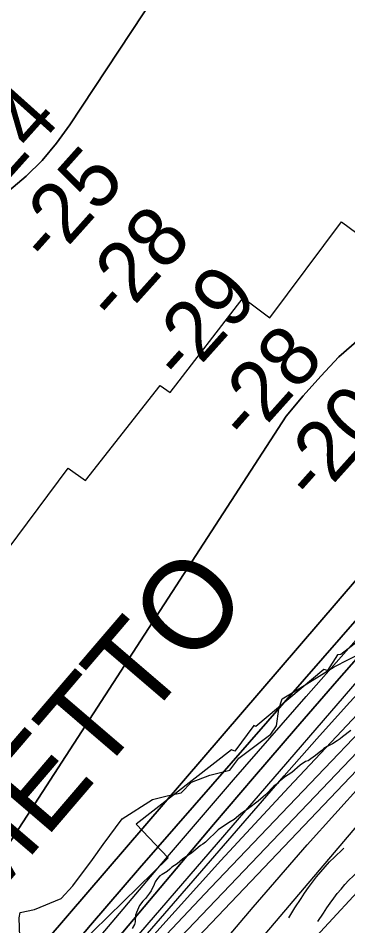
# Model space of a CAD drawing. Extents: x 3172231 to 3210228, y 940198 to 965780.
# Drawn here: x 3192656 to 3193027, y 959893 to 960913 of the extents above; entities that cross this region are included whole.
import ezdxf

# ---------------------------------------------------------------- set-up
doc = ezdxf.new("R2010")
doc.units = 0
for name, color, linetype in [('V-RIVR-EDGE', 7, 'Continuous'), ('V-RIVR-RANG', 7, 'Continuous'), ('V-ROAD-CNTR', 7, 'Continuous'), ('V-RRAP-RVMT', 7, 'Continuous'), ('V-RRAP-RVMT-IDEN', 7, 'Continuous'), ('V-SITE-VEGE', 7, 'Continuous'), ('V-TOPO-DPTH', 7, 'Continuous'), ('V-TOPO-MAJR', 7, 'Continuous'), ('V-TOPO-MINR', 7, 'Continuous'), ('V-TOPO-WATR', 7, 'Continuous')]:
    doc.layers.add(name, color=color, linetype=linetype)

msp = doc.modelspace()

# ---------------------------------------------------------------- linework, layer by layer
at = {"layer": 'V-RIVR-EDGE'}
msp.add_lwpolyline([(3192659.891, 959838.493), (3192657.441, 959902.397), (3192658.76, 959908.479), (3192674.852, 959911.917), (3192704.874, 959924.013), (3192717.95, 959938.326), (3192740.192, 959967.829), (3192751.97, 959984.752), (3192773.341, 960013.823), (3192807.3, 960035.473), (3192823.827, 960039.344), (3192839.484, 960042.783), (3192851.25, 960054.925), (3192871.7, 960062.698), (3192894.317, 960068.293), (3192904.348, 960081.743), (3192925.251, 960097.34), (3192940.492, 960108.604), (3192946.601, 960118.152), (3192949.256, 960136.837), (3192953.197, 960148.563), (3192970.174, 960158.519), (3193011.533, 960184.497), (3193043.74, 960200.936)], dxfattribs=at)
at = {"layer": 'V-ROAD-CNTR'}
for points in [[(3192960.446, 959902.606), (3192967.372, 959913.635), (3192974.617, 959924.211), (3192978.393, 959930.143), (3192982.623, 959936.361), (3192987.04, 959942.454), (3192991.645, 959948.413), (3192996.424, 959954.228), (3193001.375, 959959.895), (3193006.491, 959965.406), (3193011.787, 959970.774), (3193021.229, 959979.711), (3193022.311, 959980.65)], [(3192993.182, 959898.228), (3192999.653, 959907.675), (3193003.455, 959913.647), (3193007.175, 959919.115), (3193011.06, 959924.474), (3193015.107, 959929.713), (3193019.314, 959934.83), (3193023.669, 959939.817), (3193028.167, 959944.66), (3193032.783, 959949.34), (3193041.383, 959957.479), (3193050.286, 959965.207), (3193059.33, 959972.402)]]:
    msp.add_lwpolyline(points, dxfattribs=at)
at = {"layer": 'V-RRAP-RVMT'}
for p, q in [((3192939.29, 960576.329), (3193019.618, 960684.067)), ((3193019.618, 960684.067), (3193045.644, 960665.067)), ((3192827.165, 960492.192), (3192909.14, 960598.75)), ((3192909.14, 960598.75), (3192939.29, 960576.329)), ((3192732.181, 960393.723), (3192816.154, 960500.158)), ((3192816.154, 960500.158), (3192827.165, 960492.192)), ((3192632.249, 960299.501), (3192712.751, 960407.532)), ((3192712.751, 960407.532), (3192732.181, 960393.723)), ((3193108.473, 960267.447), (3193019.12, 960198.361)), ((3193015.483, 960197.9), (3193004.168, 960180.173)), ((3193019.12, 960198.361), (3193015.483, 960197.9)), ((3193000.053, 960181.477), (3192923.419, 960117.238)), ((3193004.168, 960180.173), (3193000.053, 960181.477)), ((3192921.418, 960118.537), (3192899.818, 960089.548)), ((3192923.419, 960117.238), (3192921.418, 960118.537)), ((3192896.348, 960091.145), (3192789.155, 960007.625)), ((3192899.818, 960089.548), (3192896.348, 960091.145)), ((3192789.155, 960007.625), (3192825.176, 959970.036)), ((3192825.176, 959970.036), (3192723.854, 959871.114))]:
    msp.add_line(p, q, dxfattribs=at)
at = {"layer": 'V-SITE-VEGE'}
msp.add_lwpolyline([(3193030.235, 960112.652), (3193021.011, 960105.664), (3193018.377, 960103.415), (3193014.857, 960101.375), (3193009.579, 960097.763), (3193003.63, 960094.805), (3193000.109, 960092.546), (3192997.694, 960090.521), (3192994.618, 960088.264), (3192990.672, 960084.891), (3192985.398, 960080.834), (3192982.322, 960078.8), (3192979.449, 960077.879), (3192973.514, 960073.811), (3192963.864, 960065.49), (3192955.944, 960060.292), (3192952.651, 960057.812), (3192950.232, 960055.787), (3192947.385, 960053.092), (3192943.873, 960050.386), (3192934.46, 960040.515), (3192931.605, 960038.262), (3192926.121, 960033.537), (3192915.14, 960025.198), (3192909.202, 960021.135), (3192906.567, 960019.105), (3192899.331, 960012.808), (3192894.703, 960010.311), (3192883.926, 960003.305), (3192881.29, 960001.277), (3192878.439, 959998.801), (3192869.895, 959990.271), (3192866.827, 959987.57), (3192863.972, 959985.319), (3192861.33, 959983.734), (3192858.482, 959981.039), (3192851.457, 959975.409), (3192841.127, 959968.186), (3192834.979, 959963.232), (3192829.263, 959959.39), (3192827.073, 959957.147), (3192823.776, 959954.669), (3192818.279, 959951.273), (3192815.861, 959949.469), (3192813.012, 959946.774), (3192810.399, 959942.973), (3192809.328, 959939.856), (3192805.868, 959932.716), (3192804.128, 959930.036), (3192799.544, 959924.213), (3192796.702, 959921.074), (3192792.989, 959916.371), (3192789.317, 959908.566), (3192788.469, 959905.451), (3192788.118, 959897.909), (3192787.045, 959895.013), (3192784.444, 959890.325)], dxfattribs=at)
at = {"layer": 'V-TOPO-DPTH'}
for points in [[(3192435.875, 959662.344), (3192957.665, 960465.867), (3192976.795, 960488.553), (3192996.544, 960510.7), (3193016.707, 960532.49), (3193557.795, 961002.688), (3193564.467, 961007.97), (3193571.053, 961013.364), (3193589.771, 961029.088), (3193594.453, 961033.08), (3193599.095, 961037.116), (3193603.677, 961041.221), (3193608.22, 961045.37), (3193855.582, 961274.676), (3193954.679, 961367.91), (3194052.842, 961462.103), (3194149.602, 961557.736), (3194245.429, 961654.329), (3194400.749, 961813.221)], [(3194400.749, 961813.221), (3194245.429, 961654.329), (3194149.602, 961557.736), (3194052.842, 961462.103), (3193954.679, 961367.91), (3193855.582, 961274.676), (3193608.22, 961045.37), (3193603.677, 961041.221), (3193599.095, 961037.116), (3193594.453, 961033.08), (3193589.771, 961029.088), (3193571.053, 961013.364), (3193564.467, 961007.97), (3193557.795, 961002.688), (3193016.707, 960532.49), (3192996.544, 960510.7), (3192976.795, 960488.553), (3192957.665, 960465.867), (3192435.875, 959662.344)], [(3192450.881, 959601.539), (3193059.584, 960308.885), (3193085.231, 960338.287), (3193111.139, 960367.455), (3193137.436, 960396.272), (3193163.994, 960424.855), (3193537.146, 960821.096), (3193560.122, 960845.399), (3193583.161, 960869.641), (3193606.294, 960893.794), (3193629.49, 960917.887), (3193664.231, 960953.832), (3193670.064, 960959.945), (3193675.844, 960966.106), (3193681.546, 960972.339), (3193687.195, 960978.622), (3193809.979, 961116.927), (3193877.116, 961192.277), (3193944.435, 961267.464), (3194012.024, 961342.408), (3194079.795, 961417.188), (3194440.886, 961814.187)], [(3194440.886, 961814.187), (3194079.795, 961417.188), (3194012.024, 961342.408), (3193944.435, 961267.464), (3193877.116, 961192.277), (3193809.979, 961116.927), (3193687.195, 960978.622), (3193681.546, 960972.339), (3193675.844, 960966.106), (3193670.064, 960959.945), (3193664.231, 960953.832), (3193629.49, 960917.887), (3193606.294, 960893.794), (3193583.161, 960869.641), (3193560.122, 960845.399), (3193537.146, 960821.096), (3193163.994, 960424.855), (3193137.436, 960396.272), (3193111.139, 960367.455), (3193085.231, 960338.287), (3193059.584, 960308.885), (3192450.881, 959601.539)], [(3192683.309, 959830.034), (3192737.89, 959894.415), (3192793.021, 959958.335), (3193101.845, 960311.816), (3193117.622, 960329.601), (3193133.575, 960347.225), (3193149.791, 960364.606), (3193166.184, 960381.826), (3193264.13, 960483.169), (3193329.828, 960550.741), (3193395.794, 960618.049), (3193462.161, 960684.962), (3193528.795, 960751.611), (3193665.195, 960887.23), (3194359.785, 961522.205), (3194412.269, 961574.393), (3194463.987, 961627.37), (3194549.926, 961717.39)], [(3194549.926, 961717.39), (3194463.987, 961627.37), (3194412.269, 961574.393), (3194359.785, 961522.205), (3193665.195, 960887.23), (3193528.795, 960751.611), (3193462.161, 960684.962), (3193395.794, 960618.049), (3193329.828, 960550.741), (3193264.13, 960483.169), (3193166.184, 960381.826), (3193149.791, 960364.606), (3193133.575, 960347.225), (3193117.622, 960329.601), (3193101.845, 960311.816), (3192793.021, 959958.335), (3192737.89, 959894.415), (3192683.309, 959830.034)], [(3192824.75, 960959.828), (3192714.609, 960792.857), (3192699.603, 960772.364), (3192683.39, 960752.984), (3192665.367, 960735.275), (3192646.138, 960718.68), (3192582.308, 960668.827), (3192541.083, 960636.451), (3192499.974, 960603.928), (3192459.04, 960571.186), (3192418.222, 960538.298), (3192377.357, 960505.471), (3192336.313, 960472.871), (3192295.001, 960440.611), (3192253.511, 960408.578), (3192216.503, 960380.249), (3192198.978, 960377.687), (3192186.304, 960380.915)], [(3192186.304, 960380.915), (3192198.978, 960377.687), (3192216.503, 960380.249), (3192253.511, 960408.578), (3192295.001, 960440.611), (3192336.313, 960472.871), (3192377.357, 960505.471), (3192418.222, 960538.298), (3192459.04, 960571.186), (3192499.974, 960603.928), (3192541.083, 960636.451), (3192582.308, 960668.827), (3192646.138, 960718.68), (3192665.367, 960735.275), (3192683.39, 960752.984), (3192699.603, 960772.364), (3192714.609, 960792.857), (3192824.75, 960959.828)], [(3192516.536, 959556.321), (3192955.468, 960061.964), (3192991.976, 960103.373), (3193028.901, 960144.4), (3193066.453, 960184.855), (3193104.423, 960224.928), (3193123.346, 960244.594), (3193152.466, 960274.239), (3193181.985, 960303.474), (3193212.101, 960332.092), (3193242.616, 960360.3), (3193390.411, 960494.119), (3193774.358, 960794.541)], [(3192516.536, 959556.321), (3192955.468, 960061.964), (3192991.976, 960103.373), (3193028.901, 960144.4), (3193066.453, 960184.855), (3193104.423, 960224.928), (3193123.346, 960244.594), (3193152.466, 960274.239), (3193181.985, 960303.474), (3193212.101, 960332.092), (3193242.616, 960360.3), (3193390.411, 960494.119), (3193774.358, 960794.541)], [(3193706.774, 960694.132), (3193680.846, 960672.145), (3193654.047, 960651.228), (3193416.292, 960476.067), (3193379.568, 960444.772), (3193343.591, 960412.568), (3193242.227, 960318.436), (3193223.501, 960300.734), (3193204.989, 960282.814), (3193186.799, 960264.568), (3193168.822, 960246.104), (3192872.549, 959936.346), (3192810.765, 959870.845)], [(3193061.565, 960221.347), (3193014.671, 960168.227), (3192968.06, 960114.861), (3192921.875, 960061.126), (3192875.973, 960007.146), (3192514.27, 959578.345)], [(3193061.565, 960221.347), (3193014.671, 960168.227), (3192968.06, 960114.861), (3192921.875, 960061.126), (3192875.973, 960007.146), (3192514.27, 959578.345)]]:
    msp.add_lwpolyline(points, dxfattribs=at)
at = {"layer": 'V-TOPO-MAJR'}
msp.add_lwpolyline([(3192860.429, 959843.402), (3192920.401, 959914.316), (3192981.254, 959984.451), (3193043.426, 960053.419), (3193106.479, 960121.609), (3193225.741, 960248.155), (3193229.861, 960252.449), (3193234.032, 960256.693), (3193238.278, 960260.861), (3193242.574, 960264.979), (3193267.731, 960288.665), (3193275.994, 960296.131), (3193284.45, 960303.363), (3193293.194, 960310.244), (3193302.13, 960316.89), (3193311.223, 960323.343), (3193320.331, 960329.774), (3193329.463, 960336.171), (3193834.668, 960744.807)], dxfattribs=at)
at = {"layer": 'V-TOPO-MINR'}
for points in [[(3192435.875, 959662.344), (3192957.665, 960465.867), (3192976.795, 960488.553), (3192996.544, 960510.7), (3193016.707, 960532.49), (3193557.795, 961002.688), (3193564.467, 961007.97), (3193571.053, 961013.364), (3193589.771, 961029.088), (3193594.453, 961033.08), (3193599.095, 961037.116), (3193603.677, 961041.221), (3193608.22, 961045.37), (3193855.582, 961274.676), (3193954.679, 961367.91), (3194052.842, 961462.103), (3194149.602, 961557.736), (3194245.429, 961654.329), (3194400.749, 961813.221)], [(3192450.881, 959601.539), (3193059.584, 960308.885), (3193085.231, 960338.287), (3193111.139, 960367.455), (3193137.436, 960396.272), (3193163.994, 960424.855), (3193537.146, 960821.096), (3193560.122, 960845.399), (3193583.161, 960869.641), (3193606.294, 960893.794), (3193629.49, 960917.887), (3193664.231, 960953.832), (3193670.064, 960959.945), (3193675.844, 960966.106), (3193681.546, 960972.339), (3193687.195, 960978.622), (3193809.979, 961116.927), (3193877.116, 961192.277), (3193944.435, 961267.464), (3194012.024, 961342.408), (3194079.795, 961417.188), (3194440.886, 961814.187)], [(3192775.572, 959648.4), (3193267.271, 960179.653), (3193279.361, 960192.283), (3193291.721, 960204.633), (3193304.489, 960216.561), (3193317.528, 960228.209), (3193370.729, 960274.154), (3193884.804, 960702.014), (3193903.309, 960720.303), (3193921.687, 960738.716), (3193939.876, 960757.317), (3193957.939, 960776.042), (3194138.587, 960965.243), (3194237.581, 961069.141), (3194336.429, 961173.178), (3194435.058, 961277.421), (3194533.541, 961381.803), (3194701.661, 961560.367), (3194715.886, 961575.652), (3194729.991, 961591.045), (3194743.917, 961606.601), (3194757.723, 961622.264), (3194897.147, 961782.304)], [(3192683.309, 959830.034), (3192737.89, 959894.415), (3192793.021, 959958.335), (3193101.845, 960311.816), (3193117.622, 960329.601), (3193133.575, 960347.225), (3193149.791, 960364.606), (3193166.184, 960381.826), (3193264.13, 960483.169), (3193329.828, 960550.741), (3193395.794, 960618.049), (3193462.161, 960684.962), (3193528.795, 960751.611), (3193665.195, 960887.23), (3194359.785, 961522.205), (3194412.269, 961574.393), (3194463.987, 961627.37), (3194549.926, 961717.39)], [(3192824.75, 960959.828), (3192714.609, 960792.857), (3192699.603, 960772.364), (3192683.39, 960752.984), (3192665.367, 960735.275), (3192646.138, 960718.68), (3192582.308, 960668.827), (3192541.083, 960636.451), (3192499.974, 960603.928), (3192459.04, 960571.186), (3192418.222, 960538.298), (3192377.357, 960505.471), (3192336.313, 960472.871), (3192295.001, 960440.611), (3192253.511, 960408.578), (3192216.503, 960380.249), (3192198.978, 960377.687), (3192186.304, 960380.915)], [(3192737.453, 959868.279), (3192817.506, 959963.256), (3192898.521, 960057.413), (3192980.179, 960151.024), (3193123.091, 960313.182), (3193133.857, 960325.226), (3193144.735, 960337.168), (3193155.779, 960348.955), (3193166.935, 960360.64), (3193232.909, 960428.777), (3193277.642, 960473.925), (3193323.047, 960518.368), (3193369.464, 960561.754), (3193416.554, 960604.437), (3193564.073, 960735.086), (3193583.416, 960752.08), (3193602.85, 960768.969), (3193622.419, 960785.701), (3193642.079, 960802.328), (3193646.021, 960805.636), (3193663.756, 960820.555), (3193681.464, 960835.506), (3193699.132, 960850.505)], [(3192612.627, 959623.343), (3193207.696, 960247.52), (3193216.206, 960256.302), (3193224.809, 960264.991), (3193233.552, 960273.54), (3193242.388, 960281.995), (3193293.644, 960330.252), (3193310.844, 960345.806), (3193328.438, 960360.881), (3193346.623, 960375.238), (3193365.202, 960389.117), (3193810.02, 960747.213)], [(3192594.68, 959485.307), (3193178.33, 960171.547), (3193189.516, 960184.109), (3193201.065, 960196.313), (3193213.156, 960207.979), (3193225.608, 960219.287), (3193238.478, 960230.142), (3193251.539, 960240.755), (3193264.889, 960251.003), (3193278.43, 960261.008), (3193370.802, 960327.307), (3193429.692, 960370.445), (3193488.009, 960414.331), (3193856.959, 960723.71)], [(3192808.901, 959883.28), (3192884.103, 959966.838), (3192960.508, 960049.297), (3193037.715, 960131.024), (3193147.301, 960245.356), (3193170.538, 960269.141), (3193194.07, 960292.625), (3193218.045, 960315.657), (3193242.315, 960338.387), (3193367.462, 960453.374), (3193638.704, 960667.963), (3193656.613, 960680.89), (3193674.564, 960693.759), (3193692.542, 960706.59)], [(3192810.765, 959870.845), (3192872.549, 959936.346), (3193168.822, 960246.104), (3193186.799, 960264.568), (3193204.989, 960282.814), (3193223.501, 960300.734), (3193242.227, 960318.436), (3193343.591, 960412.568), (3193379.568, 960444.772), (3193416.292, 960476.067), (3193654.047, 960651.228), (3193680.846, 960672.145), (3193706.774, 960694.132)], [(3192679.873, 959714.161), (3193188.806, 960246.832), (3193201.913, 960260.322), (3193215.167, 960273.664), (3193228.642, 960286.782), (3193242.265, 960299.751), (3193318.95, 960371.543), (3193345.379, 960395.345), (3193372.387, 960418.443), (3193400.266, 960440.481), (3193703.208, 960670.519)], [(3192515.814, 959564.157), (3193133.895, 960279.601)], [(3192514.27, 959578.345), (3192875.973, 960007.146), (3192921.875, 960061.126), (3192968.06, 960114.861), (3193014.671, 960168.227), (3193061.565, 960221.347)]]:
    msp.add_lwpolyline(points, dxfattribs=at)
at = {"layer": 'V-TOPO-WATR'}
msp.add_lwpolyline([(3192516.536, 959556.321), (3192955.468, 960061.964), (3192991.976, 960103.373), (3193028.901, 960144.4), (3193066.453, 960184.855), (3193104.423, 960224.928), (3193123.346, 960244.594), (3193152.466, 960274.239), (3193181.985, 960303.474), (3193212.101, 960332.092), (3193242.616, 960360.3), (3193390.411, 960494.119), (3193774.358, 960794.541)], dxfattribs=at)

# ---------------------------------------------------------------- texts
at = {"layer": 'V-RIVR-RANG'}
for s, p in [('-24', (3192619.209, 960701.527)), ('-25', (3192692.264, 960633.208)), ('-28', (3192767.256, 960567.052)), ('-29', (3192842.07, 960500.696)), ('-28', (3192915.83, 960433.165)), ('-20', (3192989.941, 960366.024))]:
    msp.add_text(s, height=67, rotation=48.155, dxfattribs=at).set_placement(p)
at = {"layer": 'V-RRAP-RVMT-IDEN'}
msp.add_text('PALMETTO', height=99.9998, rotation=49.408227, dxfattribs=at).set_placement((3192450.159, 959713.874))

doc.saveas('drawing.dxf')
